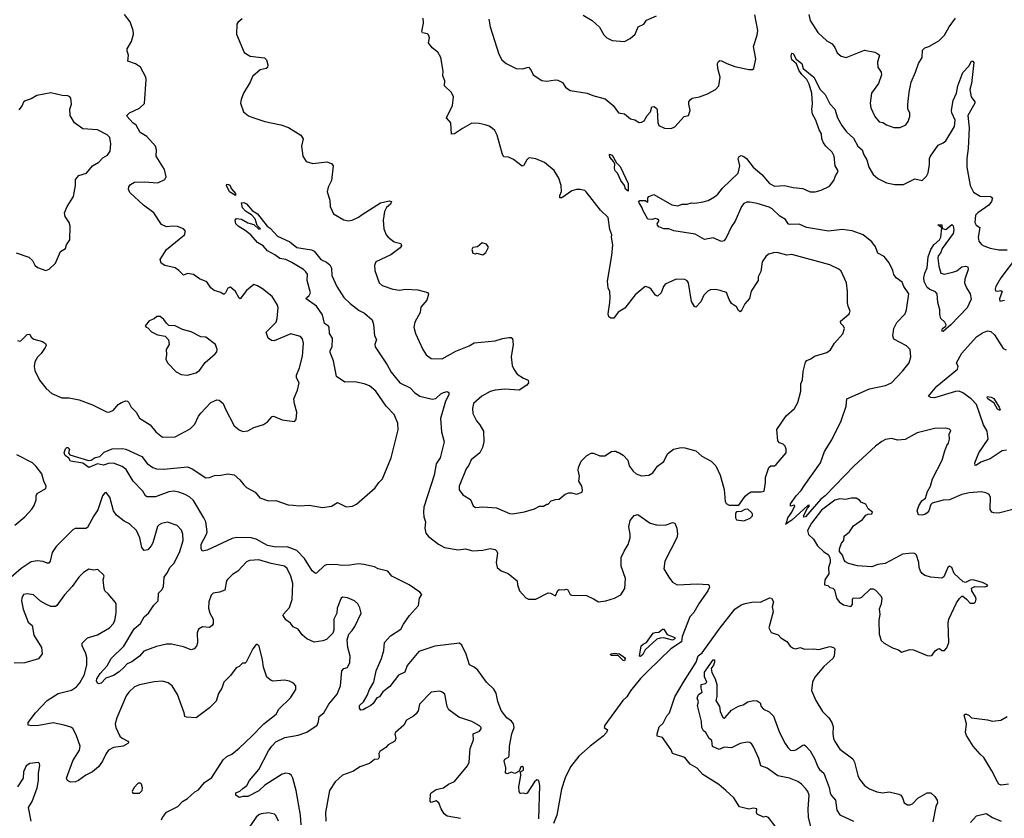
# Model space of a CAD drawing. Extents: x 2057697 to 2160550, y 827490 to 1016834.
# Tile 294 of 509: x 2111313 to 2119311, y 917949 to 924432. Entities that reach past the tile are written whole.
import ezdxf

# ---------------------------------------------------------------- set-up
doc = ezdxf.new("R2010")
doc.units = 0

msp = doc.modelspace()

# ---------------------------------------------------------------- linework, layer by layer
at = {"layer": '0CON20XD'}
for points in [[(2112472.5, 921042.5), (2112575, 921045.7), (2112698.7, 921111.3), (2112735, 921148.8), (2112765.6, 921214.4), (2112783.4, 921236.6), (2112866.7, 921325), (2112915, 921346), (2112933.6, 921343.6), (2112966.1, 921316.1), (2112981.2, 921275), (2113055, 921133.3), (2113095, 921102), (2113125, 921088.8), (2113165, 921094), (2113215, 921121.2), (2113293.9, 921146.1), (2113325, 921166.2), (2113365, 921211.2), (2113375, 921213.8), (2113445, 921183.3), (2113545, 921170), (2113560, 921185), (2113563.3, 921245), (2113544.1, 921314.1), (2113541.2, 921355), (2113569.2, 921425), (2113582.9, 921485), (2113562.9, 921525), (2113561.9, 921545), (2113585.4, 921604.6), (2113610.2, 921699.8), (2113617.5, 921805), (2113610.9, 921840.9), (2113595, 921859.4), (2113515, 921881.9), (2113380, 921825), (2113358.3, 921828.3), (2113332.5, 921845), (2113316.2, 921895), (2113395.5, 921975), (2113404.5, 922005), (2113412.1, 922095), (2113405, 922120), (2113364.4, 922185), (2113285.5, 922245.5), (2113245, 922272), (2113215, 922281.2), (2113155.5, 922234.5), (2113105, 922166.2), (2113095, 922170), (2113065, 922223.8), (2113025, 922260), (2113005, 922252.5), (2112985, 922213.3), (2112975, 922203.3), (2112965, 922203.3), (2112945.8, 922215.8), (2112892.7, 922232.7), (2112865, 922256.2), (2112833.4, 922303.4), (2112775, 922328.6), (2112725, 922364.2), (2112677.5, 922372.5), (2112645, 922358.8), (2112606.2, 922395), (2112575, 922417.5), (2112492.5, 922435), (2112462.5, 922455), (2112453.3, 922485), (2112506, 922565), (2112652.5, 922685), (2112660, 922715), (2112645, 922732.5), (2112595, 922753.3), (2112555.9, 922755.9), (2112505, 922749.2), (2112465, 922768), (2112402, 922865), (2112320, 922925), (2112209.1, 923029.1), (2112196, 923055), (2112198.8, 923075), (2112213.8, 923095), (2112245, 923111.4), (2112325, 923116.7), (2112435, 923107.1), (2112491.2, 923135), (2112502, 923155), (2112489.5, 923215), (2112420.9, 923325), (2112423.8, 923375), (2112415.5, 923405), (2112345, 923483.1), (2112291.4, 923515), (2112259.4, 923575), (2112233.3, 923595), (2112186.2, 923645), (2112183.8, 923655), (2112203.8, 923675), (2112287.6, 923712.4), (2112327.9, 923752.1), (2112340.8, 923945), (2112336.7, 923965), (2112295, 924045.6), (2112255, 924074.5), (2112192, 924095), (2112198, 924145), (2112185.8, 924175), (2112187.1, 924195), (2112221.9, 924255), (2112236.9, 924315), (2112234.3, 924345), (2112209.2, 924415), (2112163.8, 924475)], [(2113120.3, 924439.7), (2113085, 924409.2), (2113077.8, 924395), (2113075.4, 924315), (2113136.6, 924166.6), (2113184.7, 924134.7), (2113302, 924122), (2113318.8, 924105), (2113328.6, 924065), (2113325, 924044), (2113315, 924034.4), (2113266.3, 924023.7), (2113205, 923970.8), (2113185.7, 923925), (2113131.9, 923835), (2113112, 923785), (2113108, 923755), (2113131.2, 923685), (2113172.4, 923652.4), (2113199.1, 923639.1), (2113305, 923604), (2113435, 923578.8), (2113495.8, 923555.8), (2113597.5, 923495), (2113616.7, 923465), (2113603.3, 923405), (2113612.5, 923325), (2113640.7, 923280.7), (2113695, 923263.3), (2113807.7, 923277.7), (2113845, 923263.3), (2113860, 923245), (2113845.8, 923125), (2113818.3, 923071.7), (2113810.8, 923035), (2113833, 922967), (2113836.2, 922915), (2113863.3, 922855), (2113945, 922806.2), (2113985, 922798.8), (2114015, 922804), (2114065, 922828), (2114095, 922850.8), (2114245, 922944.5), (2114315, 922961.9), (2114333.8, 922955), (2114325, 922934.4), (2114293.1, 922906.9), (2114276.7, 922875), (2114265.6, 922804.4), (2114271.4, 922735), (2114290.8, 922685), (2114305.6, 922665.6), (2114355, 922629.2), (2114410, 922615), (2114414.2, 922595), (2114405, 922580), (2114327.2, 922522.8), (2114206.2, 922465), (2114194.3, 922435.7), (2114199.2, 922395), (2114234, 922295), (2114257.5, 922275), (2114345, 922244.3), (2114397, 922237), (2114445.7, 922244.3), (2114548.3, 922238.3), (2114627.3, 922217.3), (2114633.8, 922203.8), (2114620, 922155), (2114572, 922098), (2114566.9, 922055), (2114521.9, 921975), (2114514, 921935), (2114528, 921885), (2114586.7, 921755), (2114615, 921710), (2114655, 921682), (2114745, 921678), (2114855, 921740), (2114963.3, 921785), (2115005, 921808.9), (2115175, 921824.4), (2115233.9, 921843.9), (2115287, 921853), (2115305, 921852.5), (2115315, 921842.5), (2115322.9, 921795), (2115304.3, 921695), (2115314, 921625), (2115326.2, 921595), (2115353.3, 921555), (2115405, 921521.2), (2115442.5, 921505), (2115447.5, 921485), (2115433.3, 921465), (2115370, 921425), (2115255, 921431.4), (2115175.8, 921424.2), (2115135.7, 921414.3), (2115066.7, 921375), (2115000, 921315), (2114990.8, 921275), (2114994, 921235), (2115022.5, 921175), (2115051.7, 921141.7), (2115081.1, 921091.1), (2115084.3, 921005), (2115072.1, 920957.9), (2115050, 920915), (2114981.2, 920858.8), (2114961.2, 920815), (2114938.8, 920785), (2114882, 920645), (2114884.1, 920614.1), (2114912.5, 920575), (2114975, 920537.5), (2114997.5, 920485), (2115015, 920472.5), (2115075, 920476.7), (2115185, 920468.8), (2115292.7, 920422.7), (2115315, 920420), (2115414, 920436), (2115495, 920460), (2115535, 920482.5), (2115567, 920483), (2115595, 920500), (2115605, 920500), (2115630, 920525), (2115665, 920536), (2115695, 920538.8), (2115745, 920578.8), (2115775, 920590), (2115795, 920591.2), (2115835, 920578.9), (2115881.2, 920595), (2115886, 920615), (2115879.2, 920645), (2115853.8, 920685), (2115860, 920725), (2115850, 920775), (2115851.9, 920795), (2115875, 920846.7), (2115920, 920895), (2115955, 920912.5), (2115975, 920913.3), (2116025, 920890), (2116065, 920891.2), (2116120, 920925), (2116145, 920930), (2116155, 920930), (2116165, 920920), (2116175, 920920), (2116215, 920897.5), (2116253.3, 920855), (2116265, 920810), (2116297, 920767), (2116320, 920745), (2116365, 920730), (2116425, 920733.8), (2116455, 920753.3), (2116493, 920807), (2116546.7, 920845), (2116575, 920906.2), (2116625, 920944), (2116685, 920957.5), (2116715, 920957.1), (2116805, 920930.8), (2116855, 920889.2), (2116928.8, 920848.8), (2116968.8, 920808.8), (2117002.5, 920735), (2117036.4, 920616.4), (2117045, 920520), (2117052.5, 920505), (2117075, 920490), (2117155, 920490), (2117207, 920563), (2117227, 920583), (2117255, 920597.5), (2117335, 920597.5), (2117360, 920605), (2117372.5, 920675), (2117372.5, 920715), (2117397.5, 920795), (2117415, 920810), (2117445, 920810), (2117459.3, 920820.7), (2117539.4, 920915), (2117540, 920945), (2117530.7, 920970.7), (2117516.1, 920986.1), (2117485, 920996.7), (2117472.3, 921012.3), (2117462.5, 921105), (2117540, 921215), (2117606.2, 921275), (2117634.2, 921325), (2117658.1, 921415), (2117658.1, 921475), (2117671.7, 921508.3), (2117678.1, 921575), (2117695, 921652.5), (2117706.7, 921665), (2117740.9, 921679.1), (2117768.8, 921701.2), (2117868.8, 921731.2), (2117899.7, 921750.3), (2117932, 921805), (2117998.3, 921881.7), (2118013.8, 921925), (2118005, 921943.3), (2117983.8, 921965), (2117980, 921985), (2118030, 922025), (2118050, 922045), (2118060, 922065), (2118042, 922105), (2118036.4, 922133.6), (2118038, 922225), (2118028.8, 922295), (2117985, 922391.2), (2117967, 922407), (2117895, 922440.8), (2117585.9, 922525.9), (2117545, 922520), (2117465, 922542), (2117435, 922540), (2117395, 922527.5), (2117375, 922510), (2117344.4, 922465.6), (2117332.7, 922387.3), (2117311.2, 922345), (2117311.2, 922315), (2117255, 922226.7), (2117241.7, 922168.3), (2117203.3, 922125), (2117180, 922075), (2117165, 922060), (2117150.7, 922070.7), (2117135, 922100), (2117095, 922128), (2117075, 922161.2), (2117055, 922216), (2117002.4, 922232.4), (2116965, 922241.5), (2116925, 922237.5), (2116902.6, 922227.4), (2116870.5, 922195), (2116845, 922140.8), (2116805, 922096.7), (2116795, 922102.5), (2116770.8, 922145), (2116747.1, 922295), (2116735, 922310.8), (2116715, 922321.4), (2116645, 922324.3), (2116556.7, 922285), (2116542, 922265), (2116523.3, 922215), (2116495, 922186.7), (2116477.5, 922195), (2116443.3, 922245), (2116425, 922258), (2116395, 922266), (2116311.7, 922198.3), (2116229.5, 922090.5), (2116175, 922057.5), (2116140.5, 922009.5), (2116115, 922008.8), (2116099.5, 922019.5), (2116092.2, 922045), (2116108.1, 922135), (2116109.2, 922175), (2116106.1, 922226.1), (2116093.6, 922253.6), (2116088.6, 922308.6), (2116123, 922517), (2116132.5, 922605), (2116120, 922665), (2116122.5, 922685), (2116107.4, 922727.4), (2116093.1, 922825), (2116030, 922885), (2115913.3, 923035), (2115903.9, 923043.9), (2115865, 923053.8), (2115835, 923054), (2115798.8, 923041.2), (2115716.2, 922985), (2115700, 922985), (2115700, 923005), (2115714.3, 923035.7), (2115712.2, 923085), (2115691.9, 923145), (2115655, 923207.5), (2115575, 923271.9), (2115505, 923303.3), (2115455, 923311.4), (2115445, 923307.5), (2115432.5, 923295), (2115405.8, 923244.2), (2115395, 923243.3), (2115325, 923297.5), (2115285, 923315.8), (2115245, 923318.8), (2115235, 923337.5), (2115192, 923495), (2115173, 923533), (2115155, 923548)], [(2115155, 923548), (2115127.4, 923567.4), (2115095, 923578.6), (2115045, 923589.4), (2114985, 923591.2), (2114910.3, 923549.7), (2114845, 923504.2), (2114821.7, 923501.7), (2114814, 923595), (2114780, 923635), (2114830, 923735), (2114835.9, 923805.9), (2114820.5, 923840.5), (2114763.8, 923895), (2114765.8, 923935), (2114750.8, 923975), (2114754.2, 924015), (2114734.3, 924124.3), (2114709.1, 924169.1), (2114665, 924203.8), (2114633.2, 924243.2), (2114641.4, 924285), (2114635, 924308.8), (2114625, 924318), (2114586, 924326), (2114580, 924335), (2114592.7, 924402.7), (2114590, 924445)], [(2115124.3, 924435), (2115135.8, 924375), (2115205, 924152.5), (2115228.8, 924105), (2115263.8, 924075), (2115345, 924036.2), (2115397.3, 924032.7), (2115445, 924046.7), (2115466.2, 924025), (2115483.4, 923983.4), (2115555, 923938.8), (2115595, 923933.3), (2115665, 923944), (2115685, 923940.8), (2115721.7, 923921.7), (2115746.7, 923885), (2115785, 923856.7), (2115922.5, 923835), (2115967.5, 923815), (2116068.3, 923788.3), (2116135, 923733.8), (2116176.4, 923676.4), (2116225, 923666.2), (2116275, 923628), (2116309.5, 923619.5), (2116345, 923596.7), (2116365, 923598.8), (2116385, 923610.8), (2116408.9, 923655), (2116436, 923685), (2116447.5, 923725), (2116465, 923727.5), (2116485, 923713.3), (2116491.2, 923701.2), (2116495.8, 923595.8), (2116505, 923572.5), (2116550.7, 923550.7), (2116605, 923547.5), (2116635, 923562.5), (2116710, 923645), (2116746.7, 923655), (2116760, 923695), (2116748.8, 923745), (2116748.8, 923765), (2116758.3, 923781.7), (2116776.1, 923793.9), (2116834.1, 923805.9), (2116901.2, 923828.8), (2116964.1, 923865.9), (2116991.2, 923895), (2117003.8, 923965), (2116984.1, 924034.1), (2116981.2, 924075), (2116988.3, 924091.7), (2117000.8, 924099.2), (2117015, 924098), (2117056.7, 924075), (2117121.9, 924051.9), (2117237, 924027), (2117265, 924027.5), (2117277.5, 924035), (2117292, 924115), (2117273.3, 924215), (2117303.3, 924306.7), (2117309.6, 924345), (2117285, 924470)], [(2115889.1, 924469.1), (2115964.2, 924424.2), (2116021.7, 924371.7), (2116057.7, 924307.7), (2116082.5, 924285), (2116125, 924263.8), (2116226.1, 924253.9), (2116272.3, 924277.7), (2116312.5, 924315), (2116337.5, 924375), (2116382.5, 924395), (2116405, 924427.5), (2116485, 924462.5)], [(2117723, 924473), (2117734.5, 924424.5), (2117797.6, 924327.6), (2117869.7, 924259.7), (2117914, 924235), (2117935.6, 924205), (2117953.4, 924163.4), (2117985.8, 924135.8), (2118025.7, 924124.3), (2118175, 924184.2), (2118258.3, 924168.3), (2118283.3, 924155), (2118297.5, 924145), (2118282.3, 924087.7), (2118284, 924045), (2118311.2, 924005), (2118314, 923985), (2118290, 923915), (2118232.5, 923835), (2118221.2, 923755), (2118226.2, 923715), (2118258.8, 923645), (2118295, 923602.5), (2118325, 923597.5), (2118355, 923577.5), (2118415, 923557.5), (2118465, 923557.5), (2118510.7, 923579.3), (2118530, 923605), (2118543, 923647), (2118542.5, 923675), (2118527.5, 923705), (2118526.7, 923745), (2118537, 923843), (2118553.3, 923925), (2118590, 924005), (2118613.3, 924075), (2118644, 924125), (2118645.8, 924185), (2118665, 924202.9), (2118697, 924213), (2118778.7, 924261.3), (2118826, 924305), (2118863.8, 924375), (2118915.8, 924445)], [(2119391.3, 920458.7), (2119265, 920425.7), (2119225, 920427.5), (2119208.8, 920435), (2119195.8, 920455.8), (2119198.8, 920555), (2119185, 920580), (2119161.2, 920591.2), (2119125, 920597.5), (2119025, 920589.6), (2118965, 920578), (2118865, 920533.1), (2118815, 920530), (2118724.2, 920505.8), (2118713.3, 920495), (2118699.2, 920445), (2118685, 920428), (2118665, 920413.8), (2118645, 920408.8), (2118615, 920412.5), (2118604.2, 920445), (2118615.7, 920485), (2118640.6, 920525), (2118672.1, 920547.9), (2118688.1, 920601.9), (2118712.1, 920645), (2118728.2, 920705), (2118807.5, 920855), (2118827.7, 920932.3), (2118843.8, 920975), (2118858.8, 920995), (2118866.2, 921025), (2118863.6, 921066.4), (2118877, 921097), (2118865, 921107.5), (2118835, 921116.7), (2118745, 921114), (2118603.4, 921076.6), (2118505, 921024.4), (2118445, 921018.9), (2118395, 921032.2), (2118345, 921022.9), (2118315, 921008.7), (2118265, 920970.8), (2118091, 920809), (2117856.9, 920565), (2117821.8, 920538.2), (2117695, 920396.2), (2117683, 920393), (2117681.2, 920405), (2117712.5, 920467.5), (2117727.5, 920485), (2117725, 920490), (2117715, 920486.7), (2117585, 920368.8), (2117540, 920340), (2117540, 920335), (2117532.5, 920335), (2117540, 920340), (2117552.3, 920387.7), (2117586.2, 920435), (2117610, 920485), (2117605, 920490), (2117573.3, 920483.3), (2117575, 920502.5), (2117620, 920565), (2117661.7, 920608.3), (2117685, 920647.5), (2117819.2, 920835), (2117850.5, 920925), (2117909.4, 921020.6), (2117986.9, 921175), (2118026.7, 921295), (2118031.2, 921355), (2118215, 921434.2), (2118345, 921462.9), (2118395, 921484.3), (2118485, 921578), (2118539.2, 921645), (2118551.2, 921695), (2118546.2, 921755), (2118516.2, 921785), (2118415, 921838.8), (2118404.4, 921865), (2118414, 921925), (2118437.6, 921972.4), (2118506, 922045), (2118516.7, 922075), (2118536.7, 922205), (2118496, 922265), (2118480.5, 922300.5), (2118432.5, 922335), (2118415, 922362.5), (2118406, 922395), (2118375, 922456.7), (2118335, 922508), (2118283.5, 922535), (2118265, 922588.8), (2118235, 922627.5), (2118165, 922684.3), (2118075, 922716.5), (2117995, 922728.1), (2117884.2, 922715.8), (2117705, 922745.5), (2117645, 922771.5), (2117565, 922768.5), (2117554.4, 922775), (2117535, 922808.8), (2117486.6, 922836.6), (2117425.4, 922895), (2117400.9, 922909.1), (2117305, 922939.7), (2117245, 922950.3), (2117220, 922950), (2117195, 922939.4), (2117177.5, 922915), (2117125.8, 922795), (2117095, 922752.5), (2117048.8, 922655), (2117033, 922637), (2117015, 922630), (2116945, 922661.4), (2116875, 922646.2), (2116799.3, 922689.3), (2116627.3, 922717.3), (2116585, 922734), (2116545, 922734.2), (2116505, 922751.2), (2116493.9, 922763.9), (2116492.5, 922775), (2116503.6, 922796.4), (2116503.8, 922805), (2116495, 922812), (2116475, 922818.1), (2116451.7, 922808.3), (2116415, 922813.3), (2116374.5, 922884.5), (2116370.6, 922905), (2116343.8, 922945), (2116340.9, 922955), (2116350, 922965), (2116393, 922963), (2116415, 922950), (2116416.7, 922985), (2116425, 922997.5), (2116465, 923013.3), (2116609.7, 922929.7), (2116660.5, 922919.5), (2116695, 922934), (2116735, 922933.8), (2116770, 922945), (2116797.6, 922942.4), (2116866.3, 922953.7), (2116905, 922963.1), (2116956.5, 922993.5), (2116984.3, 923015), (2117022.5, 923065), (2117148.9, 923185), (2117163.5, 923245), (2117150, 923305), (2117158.3, 923321.7), (2117175, 923328), (2117195, 923322), (2117216.2, 923305), (2117270.8, 923235), (2117340.8, 923175), (2117403, 923103), (2117445, 923080.8), (2117525, 923085.6), (2117595, 923069.4), (2117675, 923060.6), (2117735, 923034.3), (2117775, 923033.1), (2117823.2, 923046.8), (2117890.3, 923079.7), (2117926.2, 923125), (2117940, 923165), (2117954.3, 923185.7), (2117960.8, 923205), (2117937.1, 923245), (2117930, 923325), (2117914.2, 923355), (2117860.8, 923405), (2117841.7, 923431.7), (2117828.1, 923465), (2117825.6, 923505), (2117807.3, 923537.3), (2117779.6, 923615), (2117751.9, 923665), (2117748.5, 923705), (2117754.4, 923745.6), (2117746.4, 923836.4), (2117727.3, 923907.3), (2117706.1, 923946.1), (2117665.5, 923985.5), (2117642.2, 924022.2), (2117624.5, 924074.5), (2117585, 924106.7), (2117580.6, 924135), (2117585, 924160), (2117595, 924156), (2117621.7, 924111.7), (2117665.6, 924075), (2117678, 924035), (2117763.8, 923965), (2117816.2, 923865), (2117856.2, 923825), (2117895, 923747.5), (2117933.3, 923705), (2117957.1, 923635), (2117992.6, 923572.6), (2118030.5, 923520.5), (2118085, 923470), (2118122.2, 923405), (2118155.6, 923375), (2118168.9, 923335), (2118193.3, 923295), (2118211.4, 923235), (2118245.8, 923175), (2118282.8, 923142.8), (2118355, 923108.5), (2118422.4, 923092.4), (2118493.3, 923095), (2118585, 923138.8), (2118645, 923127.5), (2118678.3, 923161.7), (2118692.3, 923187.7), (2118703.1, 923255), (2118703.5, 923305), (2118711.9, 923325), (2118775, 923414), (2118815, 923431.4), (2118835, 923448.6), (2118906.2, 923565), (2118911.6, 923615), (2118885.5, 923675), (2118882.4, 923697.6), (2118895.8, 923775), (2118922.5, 923835), (2118933.8, 923895), (2118975, 924002.2), (2119021.9, 924055), (2119045, 924093.8), (2119055, 924096.2), (2119064.2, 924084.2), (2119045.8, 923915), (2119030, 923865), (2119042.5, 923805), (2119072, 923765), (2119072.5, 923755), (2119015.9, 923654.1), (2119025.7, 923555), (2119017.1, 923385), (2119005.5, 923305), (2119005.5, 923235), (2119032.5, 923085), (2119062.2, 923032.2), (2119115, 923000), (2119200, 922995), (2119216, 922985), (2119206.9, 922955), (2119184.4, 922925), (2119095, 922863.1), (2119078.1, 922845), (2119070.6, 922785), (2119082.9, 922762.9)], [(2111956.7, 923275), (2111989.7, 923310.3), (2112027.6, 923332.4), (2112048.8, 923365), (2112054.3, 923425), (2112045.6, 923475), (2112025, 923495.6), (2111945, 923536.4), (2111825, 923544.3), (2111759.2, 923595), (2111723.8, 923655), (2111720, 923705), (2111733.3, 923745), (2111727.5, 923795), (2111720, 923805), (2111703, 923813), (2111657, 923817), (2111565, 923838), (2111453, 923817), (2111405, 923790), (2111357.7, 923772.3), (2111345, 923762.5), (2111333.3, 923735), (2111305, 923700)], [(2116255, 923038.8), (2116234.2, 923055), (2116225, 923086.7), (2116195.7, 923125), (2116168.6, 923185), (2116151.4, 923205), (2116145.6, 923225), (2116147.7, 923257.7), (2116138, 923278), (2116106, 923315), (2116105, 923340), (2116125, 923332), (2116160.8, 923270.8), (2116190, 923240), (2116255, 923102.5), (2116255, 923038.8)], [(2111285, 922538.6), (2111386.7, 922505), (2111417.9, 922477.9), (2111435, 922440), (2111458.8, 922418.8), (2111525, 922396.7), (2111553.6, 922406.4), (2111603.3, 922455), (2111645, 922550), (2111686.1, 922573.9), (2111693.3, 922605), (2111720, 922645), (2111723.3, 922755), (2111716.2, 922785), (2111683.8, 922835), (2111677.5, 922865), (2111700, 922915), (2111750.8, 922995), (2111767.5, 923085), (2111765.7, 923135), (2111794, 923166), (2111855, 923185.6), (2111904, 923245), (2111956.7, 923275)], [(2113065, 923003.3), (2113016.7, 923035), (2112992.5, 923085), (2112994.4, 923095.6), (2113012.5, 923095), (2113022.5, 923085), (2113030.9, 923060.9), (2113065, 923020), (2113065, 923003.3)], [(2115531.2, 917945), (2115537.1, 918215), (2115528.8, 918255), (2115515, 918261.2), (2115495, 918244), (2115435, 918153.8), (2115425, 918146.7), (2115405, 918152.5), (2115385, 918150), (2115375, 918153.3), (2115370, 918165), (2115367.5, 918205), (2115383.1, 918295), (2115382.5, 918325), (2115405, 918340), (2115405, 918362), (2115395, 918368.6), (2115383.3, 918366.7), (2115369.3, 918330.7), (2115335, 918312.5), (2115305, 918323.3), (2115275, 918310), (2115260, 918315), (2115262.3, 918357.7), (2115248.8, 918415), (2115255, 918427.5), (2115283.9, 918446.1), (2115288, 918455), (2115291.2, 918535), (2115309.7, 918635), (2115328.4, 918685), (2115324.7, 918714.7), (2115307.1, 918737.1), (2115270, 918765), (2115223.9, 918823.9), (2115196.2, 918896.2), (2115183.6, 918965), (2115165, 918997.7), (2115104.4, 919054.4), (2115035, 919150.9), (2115005.9, 919175.9), (2114966.7, 919195), (2114939.7, 919279.7), (2114905.7, 919355), (2114885, 919369.2), (2114685.9, 919345.9), (2114555, 919302.5), (2114461.3, 919188.7), (2114441.2, 919135), (2114389.3, 919110.7), (2114320.2, 919019.8), (2114263.8, 918975), (2114235, 918933.8), (2114215, 918927.5), (2114185, 918881.2), (2114165, 918864), (2114125, 918843.8), (2114102.1, 918827.9), (2114085, 918827.5), (2114073.2, 918843.2), (2114074.5, 918865), (2114106.2, 918893.8), (2114136.5, 918945), (2114153.3, 918995), (2114190.5, 919055), (2114210, 919145), (2114251.5, 919245), (2114270.2, 919309.8), (2114277.8, 919375), (2114325, 919429.2), (2114410, 919485), (2114430, 919525), (2114480, 919595), (2114553.3, 919675), (2114561.2, 919735), (2114580, 919765), (2114563.3, 919785), (2114476.7, 919845), (2114336.7, 919915), (2114303.8, 919955), (2114225, 919972.9), (2114195, 919988.6), (2114107.6, 920007.6), (2114065, 920015.6), (2113995, 920003.3), (2113925, 919999.6), (2113885, 920008.8), (2113805, 920005.4), (2113790.3, 919999.7), (2113725, 919938.8), (2113715, 919936.7), (2113687.6, 919957.6), (2113627.3, 920057.2), (2113563, 920123), (2113485, 920151.4), (2113395, 920150.8), (2113327.2, 920162.8), (2113234.2, 920214.2), (2113194.7, 920224.7), (2113075, 920227.1), (2113038.9, 920221.1), (2112835, 920125.5), (2112798.3, 920118.3), (2112786.7, 920136.7), (2112788.1, 920175), (2112830.4, 920255), (2112835.4, 920275), (2112824.6, 920355), (2112807.9, 920387.9), (2112725, 920527.1), (2112694.3, 920555), (2112657.4, 920577.4), (2112605, 920597.1), (2112565, 920603.6), (2112525, 920597.8), (2112415, 920558.8), (2112349.5, 920559.5), (2112335, 920566.7), (2112313.7, 920603.7), (2112236.2, 920686.2), (2112178.8, 920778.8), (2112145, 920804.2), (2112075, 920831.2), (2112035, 920828), (2111995, 920815.8), (2111945, 920826.9), (2111875, 920797.5), (2111825, 920831.9), (2111726.7, 920846.7), (2111711.1, 920871.1), (2111682.5, 920892.5), (2111675.6, 920915), (2111685, 920948.8), (2111695, 920960), (2111705, 920960), (2111718.9, 920945), (2111710.6, 920915), (2111719.8, 920899.8), (2111872.6, 920852.6), (2111893.3, 920855), (2111925, 920878.6), (2111965, 920886.9), (2112000.4, 920919.6), (2112065, 920947.1), (2112145, 920949.5), (2112175, 920944.6), (2112305, 920886.2), (2112347.7, 920827.7), (2112395, 920796.7), (2112425, 920786.2), (2112483.9, 920783.9), (2112675, 920801.4), (2112715, 920784.2), (2112825, 920713.8), (2112855, 920716.2), (2112895, 920732), (2112946.1, 920733.9), (2113005, 920746.2), (2113055, 920736.7), (2113102.5, 920695), (2113133.3, 920655), (2113156.7, 920635), (2113225, 920596.2), (2113265, 920551.2), (2113335, 920526), (2113395, 920528), (2113493.8, 920493.8), (2113535, 920491.1), (2113585, 920485.5), (2113665, 920491.1), (2113772.7, 920472.7), (2113846.3, 920483.7), (2113895, 920511.9), (2113965, 920476.5), (2114016.7, 920483.3), (2114050.3, 920499.7), (2114199.7, 920630.3), (2114230, 920675), (2114260, 920705), (2114331.9, 920875), (2114388.3, 921101.7), (2114383.7, 921156.3), (2114355.8, 921225.8), (2114290.7, 921295), (2114207, 921417), (2114155, 921460), (2114110, 921475), (2114035, 921490.5), (2113955, 921488.1), (2113886, 921535), (2113861.2, 921661.2), (2113835, 921730), (2113835.7, 921745), (2113851.4, 921775), (2113854.2, 921845), (2113830, 921885), (2113828, 921935), (2113822.5, 921945), (2113790, 921965), (2113772, 922035), (2113725, 922106), (2113640, 922165), (2113642.5, 922175), (2113665, 922192.5), (2113676.2, 922215), (2113649.2, 922315), (2113650, 922365), (2113638.6, 922385), (2113617.5, 922405), (2113525, 922461.1), (2113475, 922484), (2113425, 922493.3), (2113385, 922524), (2113326.7, 922555), (2113290, 922595), (2113245, 922623.3), (2113191.2, 922685), (2113145, 922721.2), (2113087.5, 922755), (2113067.5, 922775), (2113062.5, 922805), (2113075, 922817.5), (2113115, 922813.3), (2113165, 922783.3), (2113215, 922770), (2113255, 922730), (2113270, 922735), (2113241.7, 922761.7), (2113226.7, 922815), (2113197.3, 922847.3), (2113147, 922877), (2113124.3, 922904.3), (2113114.1, 922945.9), (2113132.5, 922947.5), (2113155, 922936.7), (2113202.1, 922882.1), (2113244.3, 922855), (2113324.3, 922754.3), (2113348, 922738), (2113406.7, 922675), (2113507, 922627), (2113565, 922583.3), (2113683, 922563), (2113705, 922552.5), (2113760, 922485), (2113805, 922462.5), (2113831.7, 922441.7), (2113846, 922415), (2113848.8, 922355), (2113888.6, 922265), (2113945.7, 922175.7), (2113996.8, 922126.8), (2114071.3, 922071.3), (2114115, 922048), (2114176.2, 921995), (2114186.1, 921956.1), (2114194, 921865), (2114210.8, 921835), (2114199.2, 921795), (2114202, 921775), (2114299.4, 921629.4), (2114330.5, 921570.5), (2114400, 921485), (2114483.8, 921443.8), (2114520, 921405), (2114564.7, 921374.7), (2114665, 921350), (2114692.7, 921357.3), (2114733.8, 921395), (2114755, 921405.8), (2114785, 921413.8), (2114800, 921405), (2114800, 921385), (2114772.5, 921335), (2114731.4, 921195), (2114740, 921085), (2114760.8, 921005), (2114728.9, 920875), (2114696.9, 920825), (2114680, 920735), (2114597.3, 920475), (2114592.6, 920432.6), (2114596.9, 920395), (2114610, 920355), (2114604.4, 920305), (2114612.6, 920262.6), (2114635, 920235.8), (2114715, 920174.4), (2114765, 920146.7), (2114875, 920127.5), (2114935, 920135.5), (2114995, 920120.6), (2115075, 920125.8), (2115135, 920140), (2115175, 920130), (2115188, 920118), (2115195, 920100), (2115183.8, 920025), (2115192.7, 919985), (2115225, 919957.3), (2115282, 919935), (2115355, 919877.5), (2115357.5, 919845), (2115373.3, 919795), (2115398.8, 919765), (2115425, 919738), (2115445, 919728), (2115505, 919728), (2115605, 919778.8), (2115625, 919776.2), (2115665, 919753.3), (2115683.3, 919796.7), (2115695, 919806.7), (2115735, 919803.3), (2115755, 919808.8), (2115765, 919802.5), (2115783.8, 919765), (2115795, 919758.8), (2115916.1, 919756.1), (2115975, 919731.2), (2116015, 919706.7), (2116075, 919714.2), (2116144.3, 919735.7), (2116197.2, 919762.8), (2116229.4, 919815), (2116234.3, 919895), (2116197.8, 919995), (2116200, 920065), (2116222.1, 920117.9), (2116255, 920172.5), (2116270.8, 920225), (2116272.9, 920255), (2116262.5, 920315), (2116272.7, 920367.3), (2116305, 920406.7), (2116333.6, 920413.6), (2116435, 920344), (2116485, 920332), (2116555, 920329.2), (2116580, 920335), (2116615, 920350), (2116633.9, 920343.9), (2116650, 920305), (2116656.7, 920255), (2116650, 920225), (2116554.3, 920035), (2116546, 919975), (2116586.5, 919906.5), (2116614.6, 919864.6), (2116655, 919842.5), (2116815, 919853.1), (2116905, 919845.7), (2116915, 919836.2), (2116915.5, 919825), (2116902.5, 919795), (2116832.7, 919695), (2116789.7, 919620.3), (2116755.8, 919584.2), (2116694.3, 919425.7), (2116688.1, 919381.9), (2116601.5, 919325), (2116417.8, 919145), (2116356.1, 919083.9), (2116275.4, 918984.6), (2116245.6, 918935), (2116212.9, 918905), (2116066.2, 918705), (2116060, 918685), (2116087.9, 918667.9), (2116080, 918645), (2116053.3, 918615), (2115946.9, 918533.1), (2115855, 918451.9), (2115786.7, 918365), (2115745, 918278), (2115715.3, 918185), (2115676.7, 917975), (2115650.4, 917905)], [(2118815, 921900.8), (2118804, 921904), (2118809.2, 921925), (2118835.8, 921944.2), (2118838.6, 921955), (2118829.2, 921975), (2118795.9, 922005.9), (2118788.3, 922038.3), (2118788.6, 922075), (2118770.8, 922135), (2118765.7, 922205.7), (2118753.3, 922223.3), (2118705, 922241.8), (2118685, 922258.5), (2118660, 922305), (2118656.9, 922335), (2118665.4, 922375), (2118683.5, 922416.5), (2118693.1, 922506.9), (2118714.6, 922565), (2118739.4, 922605), (2118784.2, 922645), (2118795.6, 922665), (2118802.5, 922742.5), (2118770, 922765), (2118805, 922766), (2118807.5, 922737.5), (2118835, 922728.9), (2118885, 922768), (2118895, 922757.5), (2118900.9, 922725), (2118895, 922696), (2118806.9, 922575), (2118793.6, 922536.4), (2118773.8, 922515), (2118770, 922495), (2118778.6, 922431.4), (2118796.7, 922375), (2118825.9, 922365.9), (2118900, 922385), (2118925, 922394.2), (2118965, 922425.6), (2118995, 922430.6), (2119016.2, 922425), (2119018.1, 922405), (2118990.9, 922325), (2118988.7, 922295), (2119003.9, 922255), (2119034.1, 922205), (2119042.8, 922162.8), (2119008.3, 922091.7), (2118876.6, 921955), (2118815, 921900.8)], [(2119082.9, 922762.9), (2119112.5, 922745), (2119099.4, 922665), (2119104.5, 922634.5), (2119125, 922608), (2119145.7, 922595.7), (2119195, 922577.5), (2119267.9, 922562.1), (2119335, 922564.3)], [(2115075, 922522.5), (2115098.3, 922541.7), (2115116.7, 922575), (2115120, 922585), (2115105, 922610), (2115070.7, 922619.3), (2115031.7, 922588.3), (2114995, 922582.5), (2114986.7, 922565), (2114995, 922537.5), (2115015, 922530), (2115025, 922537.5), (2115075, 922522.5)], [(2119410.9, 922505), (2119282.5, 922335), (2119241.2, 922265), (2119236.7, 922245), (2119240.7, 922230.7), (2119255, 922226.7), (2119283, 922233), (2119292.5, 922225), (2119271.2, 922165), (2119275, 922147.5), (2119312.5, 922155)], [(2112675, 921546.2), (2112705, 921553.8), (2112745, 921566), (2112773.3, 921585), (2112820.3, 921649.7), (2112901.7, 921718.3), (2112913.3, 921735), (2112916.7, 921755), (2112902.5, 921795), (2112825, 921853.3), (2112785, 921858), (2112705, 921898), (2112635, 921917.5), (2112575, 921947.5), (2112525, 921950), (2112505, 921967.5), (2112485, 921997.5), (2112455, 922022.5), (2112428.3, 922021.7), (2112405, 922002.5), (2112365, 921987.5), (2112333, 921947), (2112340, 921935), (2112355, 921930), (2112385, 921897.5), (2112432.3, 921872.3), (2112493.6, 921863.6), (2112521.7, 921831.7), (2112526.4, 921793.6), (2112502.5, 921755), (2112506.7, 921715), (2112500, 921675), (2112512.5, 921645), (2112584.1, 921574.1), (2112625, 921550), (2112675, 921546.2)], [(2111295, 921826.7), (2111315, 921821.2), (2111322.5, 921825), (2111373.6, 921876.4), (2111395, 921880), (2111406.7, 921855), (2111427.9, 921837.9), (2111498.3, 921818.3), (2111523.9, 921803.9), (2111527, 921787), (2111519.7, 921770.3), (2111487, 921723), (2111457.4, 921692.6), (2111435.8, 921655), (2111431.4, 921615), (2111436, 921585), (2111474, 921505), (2111527.9, 921437.9), (2111575, 921398), (2111655, 921360.8), (2111715, 921362), (2111795, 921346), (2111905, 921304), (2112025, 921246.2), (2112045, 921248), (2112075, 921262.5), (2112113.4, 921306.6), (2112141.2, 921325), (2112175, 921336.9), (2112187.5, 921335), (2112199.2, 921325), (2112219.2, 921285), (2112260, 921245), (2112285.6, 921195.6), (2112373.4, 921143.4), (2112418, 921085), (2112472.5, 921042.5)], [(2119327.9, 920937.9), (2119295, 920930.5), (2119195, 920865.6), (2119120, 920840), (2119085, 920814.2), (2119075, 920813.8), (2119073.1, 920835), (2119105.4, 920915), (2119180, 921025), (2119172.2, 921092.2), (2119141.9, 921141.9), (2119085, 921307.8), (2119041.2, 921355), (2118975, 921403.6), (2118945, 921415.4), (2118915, 921412.9), (2118745, 921360.8), (2118715, 921364.2), (2118696.7, 921375), (2118763.3, 921456.7), (2118930.8, 921595), (2118937.1, 921615), (2118923.5, 921645), (2118966.8, 921725), (2119085, 921857.6), (2119135, 921889), (2119175, 921906.8), (2119201.2, 921901.2), (2119232.6, 921872.6), (2119302.6, 921762.6), (2119325, 921752.9)], [(2119275, 921260), (2119255, 921271.2), (2119228.7, 921318.7), (2119176.2, 921355), (2119171.2, 921365), (2119175, 921372.5), (2119205, 921367.8), (2119226, 921356), (2119269.2, 921285), (2119278, 921265), (2119275, 921260)], [(2111275, 920328.6), (2111355.4, 920394.6), (2111412.4, 920457.6), (2111431.7, 920488.3), (2111447.5, 920535), (2111447.5, 920565), (2111455, 920586), (2111526.7, 920625), (2111528.8, 920645), (2111509.4, 920685), (2111491.8, 920745), (2111448.2, 920805), (2111417.9, 920835), (2111289.4, 920899.4)], [(2113600.6, 917895), (2113593.5, 917975), (2113560, 918175), (2113533, 918273), (2113522, 918295), (2113505, 918310), (2113475, 918315.7), (2113445, 918307.1), (2113303.1, 918216.9), (2113255, 918170.6), (2113165, 918125.6), (2113125, 918126.7), (2113097, 918117), (2113068.8, 918135), (2113070, 918155), (2113101.4, 918168.6), (2113125, 918191.1), (2113158, 918215), (2113178.6, 918255), (2113255.8, 918345), (2113333.6, 918495), (2113360.9, 918535), (2113395, 918569.1), (2113465.8, 918604.2), (2113575.3, 918624.7), (2113645, 918648.8), (2113728.6, 918705), (2113740.6, 918735), (2113746.2, 918775), (2113785, 918805.7), (2113824.5, 918875), (2113891.8, 918955), (2113919.5, 919025), (2113928.8, 919145), (2113945, 919163.3), (2113975, 919172.5), (2113995, 919212.5), (2113997.8, 919265), (2113979.4, 919335), (2113973.9, 919396.1), (2113985.8, 919444.2), (2114015, 919474), (2114035, 919506.7), (2114087.1, 919615), (2114076.8, 919656.8), (2114060.5, 919690.5), (2114034.1, 919714.1), (2113975, 919738.8), (2113935, 919743.3), (2113923.3, 919735), (2113915, 919717.5), (2113892.9, 919655), (2113888.6, 919615), (2113864.2, 919564.2), (2113866, 919475), (2113857.9, 919452.1), (2113805, 919400), (2113775, 919388.6), (2113705, 919379.2), (2113645.9, 919405.9), (2113608.8, 919438.8), (2113575, 919483.3), (2113535, 919502.5), (2113512.7, 919532.7), (2113475, 919560), (2113454.4, 919595), (2113455.7, 919605), (2113505, 919660.8), (2113526.5, 919725), (2113532.5, 919855), (2113515.6, 919915), (2113485, 919976), (2113463.3, 919995), (2113355.9, 920015.9), (2113255, 920046.7), (2113179.1, 920040.9), (2113155, 920029.2), (2113085, 919954.2), (2113042.2, 919927.8), (2113002.1, 919887.9), (2112994.2, 919875), (2112978.3, 919801.7), (2112937, 919783), (2112885, 919775.8), (2112869.3, 919760.7), (2112850, 919705), (2112847.1, 919655), (2112856.9, 919615), (2112885.7, 919565), (2112884.1, 919525.9), (2112877, 919513), (2112855, 919498), (2112797.6, 919502.4), (2112765, 919484), (2112753.6, 919455), (2112757.9, 919372.1), (2112748.5, 919345), (2112731.1, 919325), (2112705, 919315.5), (2112645, 919340), (2112545, 919362.2), (2112505, 919362.2), (2112425, 919344.4), (2112322.5, 919305), (2112287.5, 919265), (2112225, 919218.2), (2112185, 919201.5), (2112162.1, 919175), (2112122, 919138), (2112075, 919107.1), (2112014, 919086), (2111975, 919044.5), (2111955, 919040), (2111944.4, 919044.4), (2111937.1, 919065), (2111939.7, 919080.3), (2111968.1, 919125), (2112022.7, 919185), (2112055.4, 919244.6), (2112158.5, 919345), (2112244, 919486), (2112295, 919530.8), (2112325, 919584.3), (2112360.6, 919615), (2112402.1, 919677.9), (2112436.9, 919713.1), (2112440.9, 919775), (2112468.1, 919801.9), (2112482.2, 919827.8), (2112486.7, 919905), (2112514.4, 919945), (2112532.5, 919985), (2112565, 920018), (2112611.2, 920105), (2112640, 920205), (2112638.6, 920255), (2112626.6, 920286.6), (2112592.5, 920325), (2112515, 920351.2), (2112465, 920341.2), (2112445, 920331.2), (2112433.2, 920316.8), (2112393.3, 920185), (2112380.2, 920159.8), (2112355, 920128), (2112325, 920123.3), (2112305, 920146.7), (2112290, 920225), (2112261.8, 920285), (2112205, 920340), (2112161.7, 920361.7), (2112098.3, 920408.3), (2112074, 920445), (2112046.2, 920555), (2112015, 920593.3), (2112005, 920590), (2111986, 920565), (2111948, 920452), (2111914.3, 920405), (2111865, 920308), (2111849.1, 920300.9), (2111765, 920300), (2111745, 920290), (2111608.6, 920155), (2111576, 920105), (2111560.8, 920035), (2111549.7, 920020.3), (2111535, 920020), (2111503.4, 920033.4), (2111455, 920037.5), (2111405, 920030), (2111325, 919976.9), (2111201.7, 919868.3)], [(2118713.6, 919266.4), (2118725, 919273.3), (2118750.7, 919309.3), (2118768.3, 919321.7), (2118785, 919327.5), (2118805, 919310), (2118825, 919310), (2118845, 919332.5), (2118859.5, 919375), (2118854.5, 919535), (2118859.4, 919565), (2118922.4, 919697.6), (2118946.6, 919733.4), (2118965, 919751.2), (2118975, 919751.2), (2119005, 919728.8), (2119035, 919693.8), (2119065, 919693.8), (2119076.7, 919705), (2119083, 919727), (2119077.7, 919747.7), (2119046.7, 919795), (2119043.6, 919816.4), (2119070.5, 919829.5), (2119151.7, 919828.3), (2119177.5, 919835), (2119172.5, 919845), (2119132.9, 919862.9), (2119055, 919884), (2119035, 919882), (2118995, 919863.8), (2118977.3, 919867.3), (2118903.3, 919935), (2118885.7, 919985.7), (2118865, 919996.2), (2118851.2, 919985), (2118820.7, 919909.3), (2118805, 919896.7), (2118715, 919906), (2118665, 919918.8), (2118643.3, 919935), (2118630, 919955), (2118620, 919985), (2118616.4, 920026.4), (2118597.5, 920085), (2118587.5, 920095), (2118575, 920100), (2118535, 920097.5), (2118485, 920092.5), (2118465, 920083.3), (2118343.1, 920016.9), (2118285, 920009.4), (2118235, 919990.8), (2118119.2, 919999.2), (2118045, 920017.5), (2118021.7, 920031.7), (2118010, 920045), (2117997.5, 920085), (2117972.5, 920115), (2117972.5, 920135), (2117988.3, 920181.7), (2118007, 920203), (2118011.7, 920238.3), (2118053.3, 920275), (2118086.8, 920323.2), (2118159.2, 920375), (2118185, 920408.8), (2118205, 920417.5), (2118235, 920420), (2118240, 920435), (2118205, 920460), (2118185, 920500), (2118151.7, 920511.7), (2118135, 920530), (2118107, 920547), (2118067, 920547), (2118025, 920536.7), (2117975, 920542), (2117935, 920530), (2117825, 920449.2), (2117744.5, 920345), (2117712, 920285), (2117721.7, 920251.7), (2117762.5, 920215), (2117795, 920160), (2117845, 920112.5), (2117879.3, 920089.3), (2117891.7, 920071.7), (2117897, 920047), (2117897.5, 920025), (2117883.8, 919985), (2117886.4, 919933.6), (2117852.5, 919885), (2117850, 919845), (2117878.3, 919838.3), (2117893, 919823), (2117917, 919817), (2117933, 919803), (2117948.1, 919735), (2117970, 919705), (2118005, 919680.8), (2118065, 919667.5), (2118077.5, 919685), (2118077.5, 919725), (2118083, 919737), (2118135, 919736.7), (2118155, 919743.8), (2118225, 919810), (2118245, 919810), (2118265, 919800), (2118307.5, 919755), (2118316.7, 919735), (2118311.2, 919688.8), (2118294.4, 919645.6), (2118300, 919605), (2118292.9, 919555), (2118294.3, 919444.3), (2118311.7, 919391.7), (2118335, 919370), (2118403, 919333), (2118452.5, 919315), (2118475, 919297.5), (2118545, 919317.5), (2118573, 919317), (2118685, 919268.8), (2118713.6, 919266.4)], [(2117195, 920364.3), (2117246.7, 920385), (2117266.2, 920405), (2117267, 920417), (2117259.3, 920429.3), (2117227, 920457), (2117203.6, 920456.4), (2117175, 920440), (2117135, 920437.5), (2117127.5, 920425), (2117127, 920387), (2117135, 920372.5), (2117195, 920364.3)], [(2111675.6, 918705.6), (2111585, 918722.2), (2111468.8, 918701.2), (2111410.3, 918700.3), (2111383.3, 918705), (2111382, 918725), (2111442, 918805), (2111535, 918905.8), (2111625, 918961.4), (2111735, 918987.9), (2111775, 919014.6), (2111802.7, 919047.3), (2111839.4, 919115), (2111859.3, 919195), (2111859.6, 919255), (2111846.8, 919295), (2111820, 919345), (2111820.7, 919369.3), (2111865, 919413.3), (2111945, 919437.5), (2112043.8, 919495), (2112075, 919530.8), (2112086.9, 919555), (2112095.9, 919615.9), (2112096.1, 919686.1), (2112090.7, 919700.7), (2112032, 919772), (2112005.9, 919795.9), (2111998.8, 919815), (2111991.2, 919885), (2112000, 919915), (2111993.3, 919925), (2111947.5, 919967.5), (2111915, 919964), (2111875, 919971.2), (2111832.5, 919945), (2111793, 919907), (2111739.3, 919830.7), (2111677.2, 919762.8), (2111615.7, 919675), (2111605, 919667.5), (2111565, 919669.2), (2111525, 919686), (2111480.9, 919710.9), (2111425, 919762.5), (2111375, 919771.4), (2111345, 919764), (2111329.4, 919735), (2111326.9, 919715), (2111341.4, 919645), (2111381.7, 919541.7), (2111413.6, 919513.6), (2111429.2, 919435), (2111490.8, 919335), (2111496, 919285), (2111465, 919242), (2111355, 919211.9), (2111267.9, 919207.9)], [(2117457.5, 917875), (2117395.8, 917955.8), (2117375, 917962.5), (2117355, 917958.8), (2117305, 917981.2), (2117298.8, 917995), (2117300, 918025), (2117275, 918031.2), (2117235, 918024), (2117161.2, 918041.2), (2117113.3, 918115), (2117050, 918175), (2116992.3, 918222.3), (2116863.6, 918303.6), (2116815, 918354.2), (2116759.1, 918389.1), (2116715, 918442.5), (2116616.7, 918475), (2116603.8, 918505), (2116535, 918604), (2116492.2, 918615), (2116490.6, 918635), (2116508.5, 918691.5), (2116539.2, 918720.8), (2116570.9, 918779.1), (2116592.5, 918805), (2116634.6, 918935), (2116705.3, 919055), (2116808.6, 919215), (2116823.4, 919266.6), (2116857.6, 919292.4), (2116995, 919482.6), (2117122.7, 919645), (2117175, 919681.4), (2117205, 919692.5), (2117275, 919705.6), (2117331.9, 919701.9), (2117405, 919738.6), (2117421.2, 919735), (2117435.7, 919705), (2117425.7, 919665), (2117432.5, 919625), (2117398.8, 919495), (2117416.1, 919456.1), (2117475, 919437.5), (2117495, 919412.5), (2117545, 919382.5), (2117572, 919345), (2117595, 919329.2), (2117615, 919324.3), (2117655, 919336.2), (2117685, 919321.2), (2117760, 919325), (2117805, 919317.5), (2117895, 919343.8), (2117925, 919336.2), (2117933.3, 919325), (2117929.2, 919265), (2117917.5, 919245), (2117845, 919181.4), (2117772.5, 919095), (2117752.5, 919055), (2117743.8, 918985), (2117780, 918905), (2117834.2, 918815), (2117885.8, 918765), (2117910, 918725), (2117921.2, 918695), (2117918.6, 918635), (2117924.2, 918595.8), (2117935, 918571.2), (2117975, 918510), (2118082.1, 918432.1), (2118094.2, 918405), (2118121.2, 918295), (2118136.2, 918265), (2118174.5, 918214.5), (2118215, 918188), (2118276.7, 918163.3), (2118325, 918156), (2118375, 918162.5), (2118455, 918144.2), (2118470, 918135), (2118484, 918115), (2118498.8, 918075), (2118525, 918058.8), (2118545, 918058), (2118565, 918066.2), (2118607.4, 918112.6), (2118685, 918155.7), (2118715, 918155.8), (2118746.2, 918125), (2118766.2, 918095), (2118768.8, 918075), (2118755.9, 918044.1), (2118729.8, 917920.2)], [(2116355, 919260.8), (2116346.7, 919265), (2116362.3, 919347.7), (2116377.1, 919362.9), (2116405.6, 919375), (2116459.7, 919450.3), (2116475, 919457.5), (2116505, 919459.4), (2116535, 919484.3), (2116545, 919484), (2116571.7, 919441.7), (2116635.5, 919415), (2116635, 919404.3), (2116615, 919393.3), (2116545, 919412.5), (2116515, 919411.4), (2116488.5, 919401.5), (2116393.8, 919316.2), (2116375, 919279.4), (2116355, 919260.8)], [(2112464.2, 917935), (2112472, 917955), (2112505, 917998.8), (2112598, 918045), (2112635, 918084), (2112675, 918108.6), (2112735, 918162.5), (2112765, 918180.8), (2112815, 918238), (2112875, 918280), (2112965, 918424.3), (2112995, 918449.2), (2113035, 918468), (2113095, 918518.8), (2113195, 918611.4), (2113295, 918715.8), (2113395.5, 918794.5), (2113419.2, 918835), (2113513, 918927), (2113556.2, 918995), (2113556.7, 919025), (2113537.5, 919045), (2113505, 919061.2), (2113465, 919070), (2113371.7, 919061.7), (2113355, 919066.7), (2113320, 919095), (2113293.3, 919175), (2113286.1, 919236.1), (2113257.5, 919345), (2113245, 919360), (2113235, 919360), (2113207.5, 919325), (2113152.5, 919215), (2113145, 919207.5), (2113123, 919207), (2113095, 919180), (2113070.7, 919169.3), (2113025, 919107.5), (2112971.2, 919055), (2112953.8, 919005), (2112928, 918962), (2112910.3, 918899.7), (2112855, 918846.2), (2112745.7, 918764.3), (2112668.3, 918768.3), (2112654, 918774), (2112648.8, 918805), (2112594.3, 918954.3), (2112553, 919023), (2112519.1, 919049.1), (2112472.7, 919062.7), (2112405, 919056.7), (2112285, 919032.5), (2112246.7, 919016.7), (2112198.6, 918971.4), (2112177.8, 918942.2), (2112101.5, 918765), (2112090, 918715), (2112094, 918685), (2112126.2, 918615), (2112145, 918598), (2112192.5, 918575), (2112200, 918565), (2112192.5, 918555), (2112152.5, 918535), (2112075.9, 918524.1), (2112035, 918501.2), (2112014.3, 918475.7), (2111985, 918413.3), (2111953.2, 918366.8), (2111905, 918326.2), (2111850.3, 918299.7), (2111791.2, 918255), (2111767.5, 918245), (2111725, 918242.5), (2111701.5, 918255), (2111692.5, 918275), (2111744.4, 918415), (2111798.3, 918501.7), (2111804, 918535), (2111772.7, 918625), (2111745, 918678.8), (2111729.7, 918689.7), (2111675.6, 918705.6)], [(2116225, 919228), (2116215, 919228.8), (2116175, 919271.2), (2116121.3, 919271.3), (2116111.2, 919275), (2116114, 919285), (2116145, 919289.5), (2116185, 919283.3), (2116225.7, 919255), (2116232.5, 919245), (2116225, 919228)], [(2117759.5, 917805), (2117720.9, 917955), (2117717.1, 918025), (2117726.5, 918135), (2117715.5, 918165), (2117698.1, 918188.1), (2117665, 918225.6), (2117635, 918246.7), (2117565, 918275.5), (2117472.6, 918292.6), (2117385, 918356.5), (2117334.5, 918374.5), (2117316.2, 918435), (2117275, 918528), (2117261.3, 918551.3), (2117245, 918564.2), (2117223, 918567), (2117165, 918555.8), (2117095, 918521.2), (2117035, 918526.7), (2116995, 918505.8), (2116941.7, 918531.7), (2116935, 918580), (2116912.5, 918595), (2116886, 918645), (2116868.6, 918658.6), (2116854, 918685), (2116851.2, 918735), (2116820, 918865), (2116826.2, 918895), (2116816.7, 918925), (2116827, 918953), (2116857, 918973), (2116847.5, 919005), (2116850, 919035), (2116885, 919042.5), (2116893.8, 919055), (2116876.5, 919096.5), (2116875.6, 919135.6), (2116945, 919235.5), (2116956, 919235), (2116956.7, 919215), (2116948.7, 919191.3), (2116929.2, 919165), (2116935, 919131.2), (2116961.3, 919081.3), (2116975.7, 919035), (2116977, 918937), (2116967.5, 918905), (2116998, 918855), (2117003.3, 918815), (2117025, 918767.5), (2117035, 918762.5), (2117045, 918767.5), (2117095, 918826.2), (2117150.9, 918859.1), (2117190.3, 918869.7), (2117227.5, 918895), (2117275, 918905.7), (2117305, 918903.3), (2117327.5, 918885), (2117336.7, 918855), (2117353.8, 918835), (2117402.3, 918812.3), (2117437, 918777), (2117485.8, 918645), (2117531.1, 918555), (2117553.3, 918523.3), (2117575, 918502.9), (2117595, 918498.6), (2117616.7, 918505), (2117675, 918541.2), (2117685, 918543.8), (2117695, 918538), (2117735, 918496), (2117770.5, 918435), (2117796.5, 918365), (2117810.6, 918345), (2117846.1, 918316.1), (2117856.4, 918285), (2117887.5, 918197.5), (2117895.7, 918155), (2117905.3, 918135), (2117939.6, 918095), (2117951.5, 918015), (2117975, 917976), (2118085.4, 917925.4)], [(2114895, 917947.5), (2114784.2, 917965), (2114761.9, 917985), (2114735.7, 918025), (2114718, 918075), (2114695, 918090.8), (2114655, 918077.5), (2114647, 918087), (2114648.8, 918145), (2114654.3, 918155.7), (2114696.7, 918183.3), (2114755, 918197.1), (2114795.6, 918224.4), (2114845, 918247.1), (2114950, 918375), (2114964.4, 918405), (2114973.3, 918515), (2114998.9, 918585), (2114995.7, 918634.3), (2115048, 918655), (2115062, 918675), (2115062, 918685), (2115047.9, 918697.9), (2114985, 918734.1), (2114880.8, 918770.8), (2114799.8, 918829.8), (2114785.3, 918855.3), (2114765.7, 918955), (2114745, 918973.8), (2114725, 918980), (2114655, 918972), (2114561.2, 918875), (2114548.8, 918821.2), (2114535, 918796.7), (2114513, 918777), (2114456.1, 918743.9), (2114433.3, 918705), (2114365.7, 918645), (2114361.4, 918635), (2114367.3, 918595), (2114360.8, 918575), (2114306.7, 918545), (2114286.8, 918523.2), (2114239.5, 918490.5), (2114231.2, 918475), (2114233.8, 918445), (2114225, 918427.5), (2114194.1, 918425.9), (2114155, 918392.5), (2114075, 918366), (2114025, 918332), (2113935, 918298), (2113874.6, 918245.4), (2113830.8, 918175), (2113797.5, 917995), (2113800, 917925)], [(2119345, 918224.3), (2119285, 918216.2), (2119266.7, 918225), (2119256, 918245), (2119211.2, 918335), (2119145, 918442.5), (2119115, 918468), (2119058.1, 918535), (2119005, 918620), (2118995.8, 918645), (2119004.3, 918715), (2118984.3, 918785), (2118993.3, 918795), (2119005, 918794.4), (2119024, 918785), (2119044.2, 918764.2), (2119175, 918748.6), (2119215, 918737.5), (2119284.1, 918745.9), (2119335, 918776.2)], [(2111405.6, 917925), (2111385.7, 918035), (2111414.4, 918085), (2111454.2, 918195), (2111465.7, 918255), (2111465.8, 918315), (2111475.9, 918375.9), (2111473.6, 918393.6), (2111465, 918402.5), (2111395, 918393.8), (2111366.7, 918375), (2111344.4, 918325.6), (2111342, 918275), (2111294.3, 918205)], [(2112285, 918152.5), (2112308.8, 918175), (2112311.2, 918195), (2112302.5, 918225), (2112295, 918232.5), (2112275, 918233.3), (2112241.2, 918195), (2112227.5, 918165), (2112232.5, 918152.5), (2112285, 918152.5)], [(2113416.4, 917926.4), (2113395, 917970), (2113381.7, 917981.7), (2113335, 917993.8), (2113275, 917985.6), (2113255, 917977.1), (2113235, 917957.5), (2113175, 917870)], [(2119037.5, 917915), (2119085, 917967.5), (2119165, 917988), (2119215, 917956.2), (2119286.1, 917926.1)]]:
    msp.add_lwpolyline(points, dxfattribs=at)

doc.saveas('drawing.dxf')
